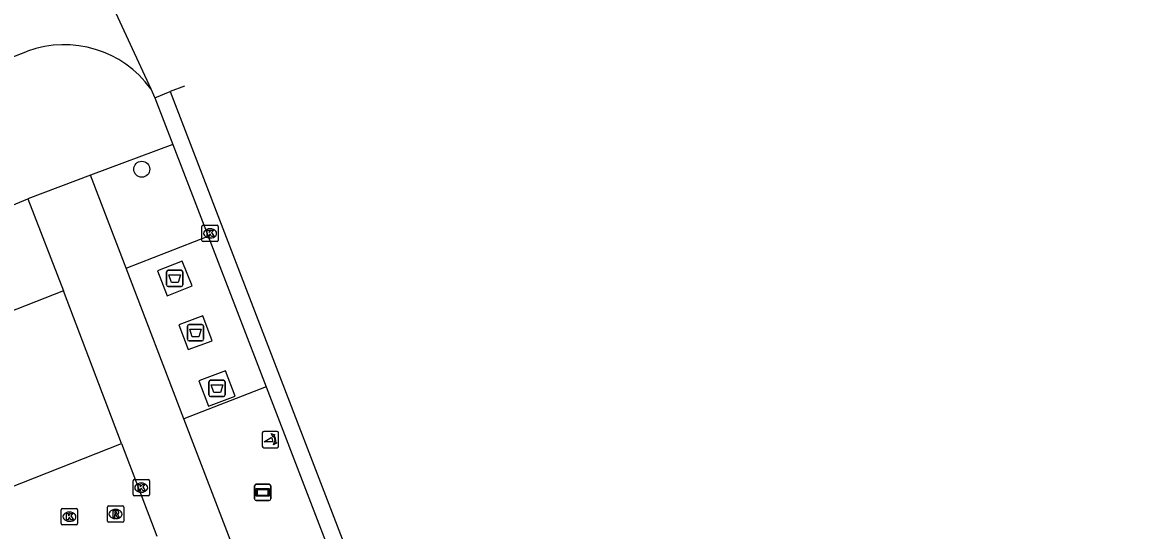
# Model space of a CAD drawing. Extents: x 160379 to 161131, y 383940 to 384849.
# Drawn here: x 160879.2 to 160948.2, y 384727.4 to 384758.5 of the extents above; entities that cross this region are included whole.
import ezdxf

# ---------------------------------------------------------------- set-up
doc = ezdxf.new("R2010")
doc.units = 0
for name, color, linetype in [('IMGEO_Afval_apart_plaats', 7, 'Continuous'), ('IMGEO_Boom', 7, 'Continuous'), ('IMGEO_Fietspad_gesloten', 7, 'Continuous'), ('IMGEO_Fietspad_open', 7, 'Continuous'), ('IMGEO_Kolk', 7, 'Continuous'), ('IMGEO_Parkeervlak_open', 7, 'Continuous'), ('IMGEO_Poller', 7, 'Continuous'), ('IMGEO_Reclamebord', 7, 'Continuous'), ('IMGEO_Rijbaan_lokaal_gesloten', 7, 'Continuous'), ('IMGEO_Rijbaan_lokaal_open', 7, 'Continuous'), ('IMGEO_Rioolput', 7, 'Continuous'), ('IMGEO_Verkeerseiland_open', 7, 'Continuous'), ('IMGEO_Voetpad_gesloten', 7, 'Continuous'), ('IMGEO_Voetpad_open', 7, 'Continuous')]:
    doc.layers.add(name, color=color, linetype=linetype)

msp = doc.modelspace()

# ---------------------------------------------------------------- linework, layer by layer
at = {"layer": 'IMGEO_Afval_apart_plaats'}
for p, q in [((160888.135, 384743.323), (160888.925, 384743.323)), ((160888.925, 384743.323), (160888.135, 384743.323)), ((160888.035, 384742.423), (160888.035, 384743.223)), ((160888.035, 384743.223), (160888.035, 384742.423)), ((160889.025, 384743.223), (160889.025, 384742.423)), ((160889.025, 384742.423), (160889.025, 384743.223)), ((160888.925, 384742.323), (160888.135, 384742.323)), ((160888.135, 384742.323), (160888.925, 384742.323)), ((160889.308, 384739.099), (160889.308, 384739.899)), ((160889.308, 384739.899), (160889.308, 384739.099)), ((160889.408, 384739.999), (160890.198, 384739.999)), ((160890.198, 384739.999), (160889.408, 384739.999)), ((160890.298, 384739.899), (160890.298, 384739.099)), ((160890.298, 384739.099), (160890.298, 384739.899)), ((160890.198, 384738.999), (160889.408, 384738.999)), ((160889.408, 384738.999), (160890.198, 384738.999)), ((160890.625, 384735.693), (160890.625, 384736.493)), ((160890.625, 384736.493), (160890.625, 384735.693)), ((160890.725, 384736.593), (160891.515, 384736.593)), ((160891.515, 384736.593), (160890.725, 384736.593)), ((160891.615, 384736.493), (160891.615, 384735.693)), ((160891.615, 384735.693), (160891.615, 384736.493)), ((160891.515, 384735.593), (160890.725, 384735.593)), ((160890.725, 384735.593), (160891.515, 384735.593))]:
    msp.add_line(p, q, dxfattribs=at)
for points in [[(160888.178, 384743.037), (160888.882, 384743.037), (160888.733, 384742.567), (160888.327, 384742.567), (160888.178, 384743.037)], [(160889.451, 384739.713), (160890.155, 384739.713), (160890.006, 384739.243), (160889.6, 384739.243), (160889.451, 384739.713)], [(160890.768, 384736.307), (160891.472, 384736.307), (160891.323, 384735.837), (160890.917, 384735.837), (160890.768, 384736.307)]]:
    msp.add_lwpolyline(points, dxfattribs=at)
for centre, start, end in [((160888.135, 384743.223), 90, 180), ((160888.135, 384743.223), 90, 180), ((160888.925, 384743.223), 0, 90), ((160888.925, 384743.223), 360, 90), ((160888.135, 384742.423), 180, 270), ((160888.135, 384742.423), 180, 270), ((160888.925, 384742.423), 270, 0), ((160888.925, 384742.423), 270, 0), ((160889.408, 384739.899), 90, 180), ((160889.408, 384739.899), 90, 180), ((160890.198, 384739.899), 0, 90), ((160890.198, 384739.899), 360, 90), ((160889.408, 384739.099), 180, 270), ((160889.408, 384739.099), 180, 270), ((160890.198, 384739.099), 270, 0), ((160890.198, 384739.099), 270, 0), ((160890.725, 384736.493), 90, 180), ((160890.725, 384736.493), 90, 180), ((160891.515, 384736.493), 0, 90), ((160891.515, 384736.493), 360, 90), ((160890.725, 384735.693), 180, 270), ((160890.725, 384735.693), 180, 270), ((160891.515, 384735.693), 270, 0), ((160891.515, 384735.693), 270, 0)]:
    msp.add_arc(centre, 0.1, start, end, dxfattribs=at)
at = {"layer": 'IMGEO_Boom'}
msp.add_circle((160886.515, 384749.501), 0.489, dxfattribs=at)
at = {"layer": 'IMGEO_Fietspad_gesloten'}
msp.add_lwpolyline([(160888.245, 384754.249), (160948.219, 384598.313)], dxfattribs=at)
at = {"layer": 'IMGEO_Fietspad_open'}
for points in [[(160887.323, 384753.87), (160888.42, 384751.017)], [(160888.42, 384751.017), (160890.581, 384745.399)], [(160890.581, 384745.399), (160894.122, 384736.194)], [(160894.122, 384736.194), (160899.858, 384721.283)]]:
    msp.add_lwpolyline(points, dxfattribs=at)
at = {"layer": 'IMGEO_Kolk'}
for p, q in [((160890.191, 384745.149), (160890.191, 384746.001)), ((160890.266, 384746.075), (160891.118, 384746.075)), ((160891.192, 384746.001), (160891.192, 384745.149)), ((160890.702, 384745.295), (160890.677, 384745.295)), ((160890.679, 384745.855), (160890.704, 384745.855)), ((160891.118, 384745.075), (160890.266, 384745.075)), ((160885.982, 384729.597), (160885.982, 384730.449)), ((160886.057, 384730.523), (160886.909, 384730.523)), ((160886.47, 384730.303), (160886.495, 384730.303)), ((160886.983, 384730.449), (160886.983, 384729.597)), ((160886.909, 384729.523), (160886.057, 384729.523)), ((160886.493, 384729.743), (160886.468, 384729.743)), ((160881.663, 384728.747), (160882.515, 384728.747)), ((160881.588, 384727.821), (160881.588, 384728.673)), ((160882.076, 384728.527), (160882.101, 384728.527)), ((160882.589, 384728.673), (160882.589, 384727.821)), ((160882.515, 384727.747), (160881.663, 384727.747)), ((160882.099, 384727.967), (160882.074, 384727.967))]:
    msp.add_line(p, q, dxfattribs=at)
for points in [[(160890.191, 384745.149), (160890.191, 384746.001)], [(160890.266, 384746.075), (160891.118, 384746.075)], [(160891.192, 384746.001), (160891.192, 384745.149)], [(160890.512, 384745.775), (160890.635, 384745.775), (160890.635, 384745.624), (160890.765, 384745.775), (160890.929, 384745.775), (160890.783, 384745.624), (160890.936, 384745.375), (160890.784, 384745.375), (160890.699, 384745.539), (160890.635, 384745.472), (160890.635, 384745.375), (160890.512, 384745.375), (160890.512, 384745.775)], [(160891.118, 384745.075), (160890.266, 384745.075)], [(160885.982, 384729.597), (160885.982, 384730.449)], [(160886.057, 384730.523), (160886.909, 384730.523)], [(160886.303, 384730.223), (160886.426, 384730.223), (160886.426, 384730.072), (160886.556, 384730.223), (160886.72, 384730.223), (160886.574, 384730.072), (160886.727, 384729.823), (160886.575, 384729.823), (160886.49, 384729.987), (160886.426, 384729.92), (160886.426, 384729.823), (160886.303, 384729.823), (160886.303, 384730.223)], [(160886.983, 384730.449), (160886.983, 384729.597)], [(160886.909, 384729.523), (160886.057, 384729.523)], [(160881.663, 384728.747), (160882.515, 384728.747)], [(160881.588, 384727.821), (160881.588, 384728.673)], [(160881.909, 384728.447), (160882.032, 384728.447), (160882.032, 384728.296), (160882.162, 384728.447), (160882.326, 384728.447), (160882.18, 384728.296), (160882.333, 384728.047), (160882.181, 384728.047), (160882.096, 384728.211), (160882.032, 384728.144), (160882.032, 384728.047), (160881.909, 384728.047), (160881.909, 384728.447)], [(160882.589, 384728.673), (160882.589, 384727.821)], [(160882.515, 384727.747), (160881.663, 384727.747)]]:
    msp.add_lwpolyline(points, dxfattribs=at)
for centre, start, end in [((160890.268, 384745.999), 91.55205, 178.44795), ((160890.268, 384745.999), 91.55205, 178.44795), ((160891.116, 384745.999), 1.55205, 88.44795), ((160891.116, 384745.999), 1.55205, 88.44795), ((160890.268, 384745.151), 181.55205, 268.44795), ((160890.268, 384745.151), 181.55205, 268.44795), ((160891.116, 384745.151), 271.55205, 358.44795), ((160891.116, 384745.151), 271.55205, 358.44795), ((160886.059, 384730.447), 91.55205, 178.44795), ((160886.059, 384730.447), 91.55205, 178.44795), ((160886.907, 384730.447), 1.55205, 88.44795), ((160886.907, 384730.447), 1.55205, 88.44795), ((160886.059, 384729.599), 181.55205, 268.44795), ((160886.059, 384729.599), 181.55205, 268.44795), ((160886.907, 384729.599), 271.55205, 358.44795), ((160886.907, 384729.599), 271.55205, 358.44795), ((160881.665, 384728.671), 91.55205, 178.44795), ((160881.665, 384728.671), 91.55205, 178.44795), ((160882.513, 384728.671), 1.55205, 88.44795), ((160882.513, 384728.671), 1.55205, 88.44795), ((160881.665, 384727.823), 181.55205, 268.44795), ((160881.665, 384727.823), 181.55205, 268.44795), ((160882.513, 384727.823), 271.55205, 358.44795), ((160882.513, 384727.823), 271.55205, 358.44795)]:
    msp.add_arc(centre, 0.0765, start, end, dxfattribs=at)
for centre, major_axis, ratio, start_param, end_param in [((160890.678, 384745.575), (-0.387, 0.002), 0.722429, 4.712389, 7.853982), ((160890.703, 384745.575), (-0.39, 0.002), 0.717154, 1.570796, 4.712389), ((160886.469, 384730.023), (-0.387, 0.002), 0.722429, 4.712389, 7.853982), ((160886.494, 384730.023), (-0.39, 0.002), 0.717154, 1.570796, 4.712389), ((160882.075, 384728.247), (-0.387, 0.002), 0.722429, 4.712389, 7.853982), ((160882.1, 384728.247), (-0.39, 0.002), 0.717154, 1.570796, 4.712389)]:
    msp.add_ellipse(centre, major_axis=major_axis, ratio=ratio, start_param=start_param, end_param=end_param, dxfattribs=at)
at = {"layer": 'IMGEO_Parkeervlak_open'}
for points in [[(160883.372, 384749.141), (160879.537, 384747.693)], [(160885.557, 384743.454), (160883.372, 384749.141)], [(160885.283, 384732.732), (160881.728, 384742.064)], [(160894.818, 384719.308), (160889.097, 384734.237)]]:
    msp.add_lwpolyline(points, dxfattribs=at)
at = {"layer": 'IMGEO_Poller'}
for p, q in [((160893.886, 384733.37), (160893.886, 384732.563)), ((160893.886, 384733.37), (160893.886, 384732.563)), ((160894.788, 384733.465), (160893.98, 384733.465)), ((160894.788, 384733.465), (160893.98, 384733.465)), ((160894.882, 384732.563), (160894.882, 384733.37)), ((160894.882, 384732.563), (160894.882, 384733.37)), ((160893.98, 384732.468), (160894.788, 384732.468)), ((160893.98, 384732.468), (160894.788, 384732.468))]:
    msp.add_line(p, q, dxfattribs=at)
for points in [[(160894.521, 384732.821), (160894.008, 384732.821), (160894.438, 384733.096)], [(160894.565, 384733.194), (160894.553, 384733.121), (160894.428, 384733.326)], [(160894.428, 384733.326), (160894.659, 384733.26), (160894.588, 384733.228)], [(160894.581, 384732.649), (160894.647, 384732.88), (160894.677, 384732.812)], [(160894.713, 384732.785), (160894.785, 384732.774), (160894.581, 384732.649)]]:
    msp.add_lwpolyline(points, dxfattribs=at)
for centre, radius, start, end in [((160893.98, 384733.37), 0.0946, 90, 180), ((160893.98, 384733.37), 0.0946, 90, 180), ((160894.193, 384732.871), 0.332, 351.32473, 42.4854), ((160894.207, 384732.881), 0.476, 351.75274, 41.16905), ((160894.207, 384732.881), 0.516, 349.35686, 42.29123), ((160894.788, 384733.37), 0.0946, 0, 90), ((160894.788, 384733.37), 0.0946, 0, 90), ((160893.98, 384732.563), 0.0946, 180, 270), ((160893.98, 384732.563), 0.0946, 180, 270), ((160894.788, 384732.563), 0.0946, 270, 0), ((160894.788, 384732.563), 0.0946, 270, 0)]:
    msp.add_arc(centre, radius, start, end, dxfattribs=at)
at = {"layer": 'IMGEO_Reclamebord'}
for p, q in [((160893.413, 384729.331), (160893.413, 384730.131)), ((160893.413, 384730.131), (160893.413, 384729.331)), ((160893.513, 384730.231), (160894.303, 384730.231)), ((160894.303, 384730.231), (160893.513, 384730.231)), ((160894.403, 384730.131), (160894.403, 384729.331)), ((160894.403, 384729.331), (160894.403, 384730.131)), ((160894.303, 384729.231), (160893.513, 384729.231)), ((160893.513, 384729.231), (160894.303, 384729.231))]:
    msp.add_line(p, q, dxfattribs=at)
for points in [[(160893.514, 384729.963), (160894.302, 384729.963), (160894.302, 384729.499), (160893.514, 384729.499), (160893.514, 384729.963)], [(160893.579, 384729.898), (160893.579, 384729.564), (160894.237, 384729.564), (160894.237, 384729.898), (160893.579, 384729.898)]]:
    msp.add_lwpolyline(points, dxfattribs=at)
for centre, start, end in [((160893.513, 384730.131), 90, 180), ((160893.513, 384730.131), 90, 180), ((160894.303, 384730.131), 0, 90), ((160894.303, 384730.131), 360, 90), ((160893.513, 384729.331), 180, 270), ((160893.513, 384729.331), 180, 270), ((160894.303, 384729.331), 270, 0), ((160894.303, 384729.331), 270, 0)]:
    msp.add_arc(centre, 0.1, start, end, dxfattribs=at)
at = {"layer": 'IMGEO_Rijbaan_lokaal_gesloten'}
for points in [[(160879.235, 384771.364), (160887.066, 384754.425)], [(160887.066, 384754.425), (160887.323, 384753.87)], [(160889.132, 384754.582), (160888.245, 384754.249)], [(160887.323, 384753.87), (160888.245, 384754.249)]]:
    msp.add_lwpolyline(points, dxfattribs=at)
at = {"layer": 'IMGEO_Rijbaan_lokaal_open'}
for points in [[(160847.52, 384744.264), (160879.523, 384756.719)], [(160877.221, 384746.723), (160879.537, 384747.693)], [(160879.537, 384747.693), (160881.728, 384742.064)], [(160881.728, 384742.064), (160874.848, 384739.37)], [(160878.411, 384730.02), (160885.283, 384732.732)], [(160885.283, 384732.732), (160887.442, 384727.066)]]:
    msp.add_lwpolyline(points, dxfattribs=at)
msp.add_arc((160881.77, 384750.558), 6.558, 36.1346, 110.03395, dxfattribs=at)
at = {"layer": 'IMGEO_Rioolput'}
for p, q in [((160884.41, 384727.983), (160884.41, 384728.835)), ((160884.485, 384728.909), (160885.337, 384728.909)), ((160885.411, 384728.835), (160885.411, 384727.983)), ((160884.921, 384728.129), (160884.896, 384728.129)), ((160884.898, 384728.689), (160884.923, 384728.689)), ((160885.337, 384727.909), (160884.485, 384727.909))]:
    msp.add_line(p, q, dxfattribs=at)
for points in [[(160884.41, 384727.983), (160884.41, 384728.835)], [(160884.485, 384728.909), (160885.337, 384728.909)], [(160885.411, 384728.835), (160885.411, 384727.983)], [(160884.999, 384728.607), (160884.747, 384728.609), (160884.747, 384728.209)], [(160884.747, 384728.209), (160884.871, 384728.209), (160884.871, 384728.371), (160884.882, 384728.371)], [(160884.925, 384728.528), (160884.871, 384728.528), (160884.871, 384728.447)], [(160884.871, 384728.447), (160884.923, 384728.447)], [(160884.929, 384728.342), (160885, 384728.209), (160885.14, 384728.209), (160885.075, 384728.335)], [(160885.337, 384727.909), (160884.485, 384727.909)]]:
    msp.add_lwpolyline(points, dxfattribs=at)
for centre, radius, start, end in [((160884.487, 384728.833), 0.0765, 91.55205, 178.44795), ((160884.487, 384728.833), 0.0765, 91.55205, 178.44795), ((160885.335, 384728.833), 0.0765, 1.55205, 88.44795), ((160885.335, 384728.833), 0.0765, 1.55205, 88.44795), ((160884.881, 384728.318), 0.0533, 26.02933, 88.69889), ((160884.907, 384728.636), 0.19, 274.7715, 282.96867), ((160884.931, 384728.432), 0.0964, 77.00612, 93.18647), ((160884.945, 384728.489), 0.0378, 276.66336, 79.67722), ((160884.998, 384728.497), 0.109, 350.36119, 89.41601), ((160884.996, 384728.497), 0.112, 277.58423, 350.98172), ((160884.98, 384728.282), 0.108, 29.51342, 73.79051), ((160884.487, 384727.985), 0.0765, 181.55205, 268.44795), ((160884.487, 384727.985), 0.0765, 181.55205, 268.44795), ((160885.335, 384727.985), 0.0765, 271.55205, 358.44795), ((160885.335, 384727.985), 0.0765, 271.55205, 358.44795)]:
    msp.add_arc(centre, radius, start, end, dxfattribs=at)
for centre, major_axis, ratio, start_param, end_param in [((160884.897, 384728.409), (-0.387, 0.002), 0.722429, 4.712389, 7.853982), ((160884.922, 384728.409), (-0.39, 0.002), 0.717154, 1.570796, 4.712389)]:
    msp.add_ellipse(centre, major_axis=major_axis, ratio=ratio, start_param=start_param, end_param=end_param, dxfattribs=at)
at = {"layer": 'IMGEO_Verkeerseiland_open'}
msp.add_lwpolyline([(160888.42, 384751.017), (160883.372, 384749.141)], dxfattribs=at)
at = {"layer": 'IMGEO_Voetpad_gesloten'}
for points in [[(160888.993, 384743.886), (160887.467, 384743.287), (160888.067, 384741.76), (160889.593, 384742.359), (160888.993, 384743.886)], [(160890.252, 384740.532), (160888.785, 384739.984), (160889.353, 384738.465), (160890.82, 384739.013), (160890.252, 384740.532)], [(160891.641, 384737.176), (160890.015, 384736.563), (160890.6, 384735.011), (160892.226, 384735.624), (160891.641, 384737.176)]]:
    msp.add_lwpolyline(points, dxfattribs=at)
at = {"layer": 'IMGEO_Voetpad_open'}
for points in [[(160885.557, 384743.454), (160890.581, 384745.399)], [(160889.097, 384734.237), (160885.557, 384743.454)], [(160894.122, 384736.194), (160889.097, 384734.237)]]:
    msp.add_lwpolyline(points, dxfattribs=at)

doc.saveas('drawing.dxf')
